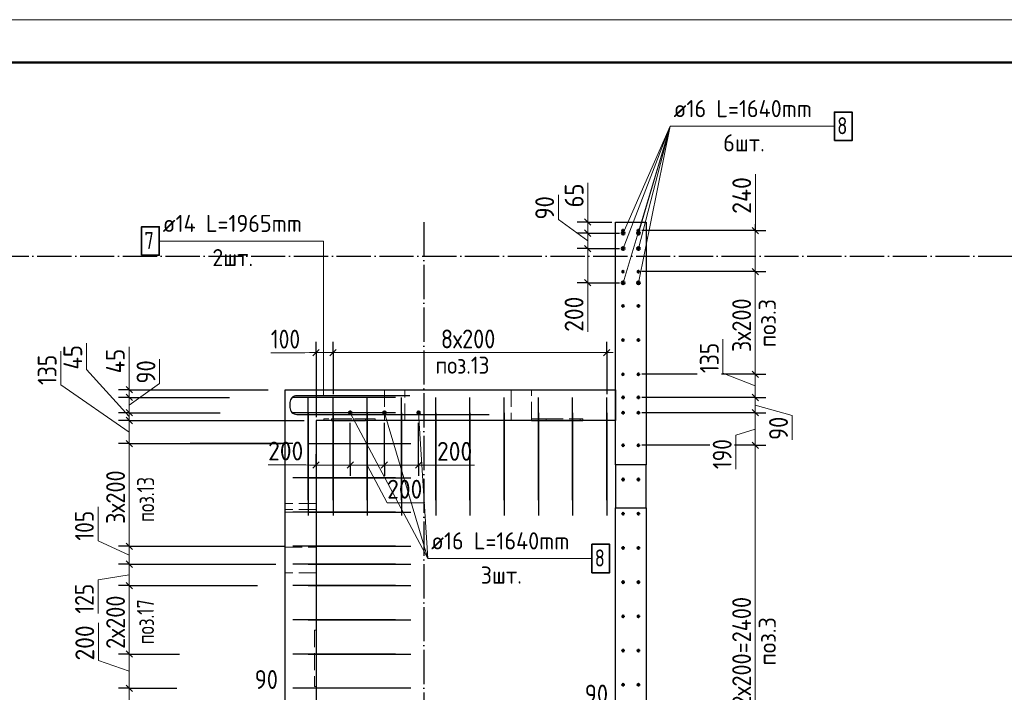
# Model space of a CAD drawing. Header units: millimetres. Extents: x -49773 to 2322955, y -3321 to 58485.
# Tile 382 of 580: x 1459343 to 1470855, y 31404 to 39268. Entities that reach past the tile are written whole.
import ezdxf

# ---------------------------------------------------------------- set-up
doc = ezdxf.new("R2010")
doc.units = ezdxf.units.MM
for name, pattern in [('______11', [500, 400, -50, 0, -50]), ('______2', [270, 200, -70]), ('______5', [1100, 800, -100, 100, -100])]:
    doc.linetypes.add(name, pattern=pattern)
for name, color, linetype, lineweight in [('Standard', 7, 'Continuous', 25), ('Арм.стержн. вертикальными 1', 22, 'Continuous', 35), ('Арм.стержн.горизонт. 2', 202, 'Continuous', 35), ('Размерная линия_ общее', 7, 'Continuous', 13), ('Стена_ общее', 7, 'Continuous', 35), ('Стена_ Сборный элемент', 7, 'Continuous', 35)]:
    doc.layers.add(name, color=color, linetype=linetype, lineweight=lineweight)
doc.layers.add('Арм.стержн. вертикальными 2', color=7, linetype='Continuous', lineweight=35, true_color=0x006e00)
doc.layers.add('Осевая линия_ общее', color=7, linetype='______5', lineweight=13, true_color=0xa0a0a0)
doc.styles.add('ISOCPEUR', font='txt')

msp = doc.modelspace()

# ---------------------------------------------------------------- linework, layer by layer
at = {"layer": 'Standard', "color": 7, "linetype": 'Continuous', "lineweight": 13, "transparency": 33554687}
msp.add_lwpolyline([(1450162.1, -2732.2), (1509562.1, -2732.2), (1509562.1, 39267.8), (1450162.1, 39267.8), (1450162.1, -2732.2)], close=True, dxfattribs=at)
at = {"layer": 'Standard', "color": 7, "linetype": 'Continuous', "lineweight": 50, "transparency": 33554687}
msp.add_lwpolyline([(1452162.1, 38767.8), (1509062.1, 38767.8), (1509062.1, -2232.2), (1452162.1, -2232.2), (1452162.1, 38767.8)], close=True, dxfattribs=at)
at = {"layer": 'Арм.стержн. вертикальными 1', "color": 4, "linetype": 'Continuous', "lineweight": 25, "transparency": 33554687}
for p, q in [((1463737.4, 34852.4), (1462537.4, 34852.4)), ((1462717.4, 33651.3), (1462717.4, 34851.3)), ((1463007.4, 33651.3), (1463007.4, 34851.3)), ((1463407.4, 33651.3), (1463407.4, 34851.3)), ((1463807.4, 33651.3), (1463807.4, 34851.3)), ((1464207.4, 33651.3), (1464207.4, 34851.3)), ((1464607.4, 33651.3), (1464607.4, 34851.3)), ((1465007.4, 33651.3), (1465007.4, 34851.3)), ((1465407.4, 33651.3), (1465407.4, 34851.3)), ((1465807.4, 33651.3), (1465807.4, 34851.3)), ((1466207.4, 33651.3), (1466207.4, 34851.3)), ((1463737.4, 34673.3), (1462537.4, 34673.3)), ((1462717.4, 34673.3), (1462717.4, 33473.3)), ((1463007.4, 34673.3), (1463007.4, 33473.3)), ((1463407.4, 34673.3), (1463407.4, 33473.3)), ((1463807.4, 34673.3), (1463807.4, 33473.3)), ((1464207.4, 34673.3), (1464207.4, 33473.3)), ((1464607.4, 34673.3), (1464607.4, 33473.3)), ((1465007.4, 34673.3), (1465007.4, 33473.3)), ((1465407.4, 34673.3), (1465407.4, 33473.3)), ((1465807.4, 34673.3), (1465807.4, 33473.3)), ((1466207.4, 34673.3), (1466207.4, 33473.3)), ((1462537.4, 34312.3), (1461337.4, 34312.3)), ((1462717.4, 34312.3), (1463917.4, 34312.3)), ((1463737.4, 33912.3), (1462537.4, 33912.3)), ((1462717.4, 33912.3), (1463917.4, 33912.3)), ((1463737.4, 33512.3), (1462537.4, 33512.3)), ((1462717.4, 33512.3), (1463917.4, 33512.3)), ((1463737.4, 33112.3), (1462537.4, 33112.3)), ((1462717.4, 33112.3), (1463917.4, 33112.3)), ((1463737.4, 32902.3), (1462537.4, 32902.3)), ((1462717.4, 32902.3), (1463917.4, 32902.3)), ((1463737.4, 32652.3), (1462537.4, 32652.3)), ((1462717.4, 32652.3), (1463917.4, 32652.3)), ((1463737.4, 32252.3), (1462537.4, 32252.3)), ((1462717.4, 32252.3), (1463917.4, 32252.3)), ((1463737.4, 31852.3), (1462537.4, 31852.3)), ((1462717.4, 31852.3), (1463917.4, 31852.3)), ((1463737.4, 31452.3), (1462537.4, 31452.3)), ((1463917.4, 31452.3), (1462877.4, 31452.3))]:
    msp.add_line(p, q, dxfattribs=at)
at = {"layer": 'Арм.стержн. вертикальными 1', "color": 4, "linetype": 'Continuous', "lineweight": 50, "transparency": 33554687}
for centre in [(1466397.4, 36802.3), (1466577.4, 36802.3), (1466397.4, 36322.3), (1466577.4, 36322.3), (1466397.4, 35922.3), (1466577.4, 35922.3), (1466397.4, 35522.3), (1466577.4, 35522.3), (1466397.4, 35122.3), (1466577.4, 35122.3), (1466398.4, 34851.3), (1466577.4, 34851.3), (1466398.4, 34672.3), (1466577.4, 34672.3), (1466398.4, 34292.3), (1466577.4, 34292.3), (1466398.4, 33892.3), (1466577.4, 33892.3), (1466398.4, 33492.3), (1466577.4, 33492.3), (1466398.4, 33092.3), (1466577.4, 33092.3), (1466398.4, 32692.3), (1466577.4, 32692.3), (1466398.4, 32292.3), (1466577.4, 32292.3), (1466398.4, 31892.3), (1466577.4, 31892.3), (1466398.4, 31492.3), (1466577.4, 31492.3)]:
    msp.add_circle(centre, 10, dxfattribs=at)
at = {"layer": 'Арм.стержн. вертикальными 2', "color": 7, "linetype": 'Continuous', "lineweight": 13, "transparency": 33554687}
for p, q in [((1466948.9, 38021.5), (1466397.4, 36772.3)), ((1466948.9, 38021.5), (1466397.4, 36592.3)), ((1466948.9, 38021.5), (1466397.4, 36192.3)), ((1466948.9, 38021.5), (1466577.4, 36192.3)), ((1466948.9, 38021.5), (1466577.4, 36772.3)), ((1466948.9, 38021.5), (1466577.4, 36592.3)), ((1466948.9, 38021.5), (1468868.9, 38021.5)), ((1464113.3, 32968.1), (1463207.4, 34673.3)), ((1464113.3, 32968.1), (1463607.4, 34673.3)), ((1464113.3, 32968.1), (1464007.4, 34673.3)), ((1464113.3, 32968.1), (1466033.3, 32968.1))]:
    msp.add_line(p, q, dxfattribs=at)
at = {"layer": 'Арм.стержн. вертикальными 2', "color": 7, "linetype": 'Continuous', "lineweight": 35, "transparency": 33554687}
for points in [[(1468868.9, 37854.9), (1469075.6, 37854.9), (1469075.6, 38188.2), (1468868.9, 38188.2), (1468868.9, 37854.9)], [(1466033.3, 32801.5), (1466240, 32801.5), (1466240, 33134.8), (1466033.3, 33134.8), (1466033.3, 32801.5)]]:
    msp.add_lwpolyline(points, dxfattribs=at)
at = {"layer": 'Арм.стержн. вертикальными 2', "color": 5, "linetype": 'Continuous', "lineweight": 50, "true_color": 0x1c1cff, "transparency": 33554687}
for centre in [(1466397.4, 36772.3), (1466577.4, 36772.3), (1466397.4, 36592.3), (1466577.4, 36592.3), (1466397.4, 36192.3), (1466577.4, 36192.3), (1463207.4, 34673.3), (1463607.4, 34673.3), (1464007.4, 34673.3)]:
    msp.add_circle(centre, 16, dxfattribs=at)
at = {"layer": 'Арм.стержн.горизонт. 2', "color": 7, "linetype": 'Continuous', "lineweight": 13, "transparency": 33554687}
for p, q in [((1460974.9, 36679.7), (1462894.9, 36679.7)), ((1462894.9, 36679.7), (1462894.9, 34872.3)), ((1462894.9, 36679.7), (1462894.9, 34872.3))]:
    msp.add_line(p, q, dxfattribs=at)
at = {"layer": 'Арм.стержн.горизонт. 2', "color": 7, "linetype": 'Continuous', "lineweight": 35, "transparency": 33554687}
msp.add_lwpolyline([(1460768.2, 36513.1), (1460974.9, 36513.1), (1460974.9, 36846.4), (1460768.2, 36846.4), (1460768.2, 36513.1)], dxfattribs=at)
at = {"layer": 'Арм.стержн.горизонт. 2', "color": 211, "linetype": 'Continuous', "lineweight": 25, "true_color": 0xff54ff, "transparency": 33554687}
msp.add_lwpolyline([(1463905.4, 34872.3), (1462581.8, 34872.3), (1462566.9, 34870.2), (1462551.6, 34865.2), (1462537.5, 34857.3), (1462526, 34847.7), (1462516.4, 34836.2), (1462508.5, 34822.1), (1462503.5, 34806.8), (1462501.4, 34792), (1462501.4, 34732.7), (1462503.5, 34717.8), (1462508.5, 34702.5), (1462516.4, 34688.4), (1462526, 34676.9), (1462537.5, 34667.3), (1462551.6, 34659.4), (1462566.9, 34654.4), (1462581.8, 34652.3), (1464833.4, 34652.3)], dxfattribs=at)
msp.add_lwpolyline([(1463905.4, 34872.3), (1462581.8, 34872.3), (1462566.9, 34870.2), (1462551.6, 34865.2), (1462537.5, 34857.3), (1462526, 34847.7), (1462516.4, 34836.2), (1462508.5, 34822.1), (1462503.5, 34806.8), (1462501.4, 34792), (1462501.4, 34732.7), (1462503.5, 34717.8), (1462508.5, 34702.5), (1462516.4, 34688.4), (1462526, 34676.9), (1462537.5, 34667.3), (1462551.6, 34659.4), (1462566.9, 34654.4), (1462581.8, 34652.3), (1464833.4, 34652.3)], dxfattribs=at)
at = {"layer": 'Осевая линия_ общее', "color": 253, "linetype": '______11', "lineweight": -3, "true_color": 0xa0a0a0, "transparency": 33554687}
for p, q in [((1464067.4, 36902.3), (1464067.4, 23208.5)), ((1456047.4, 36502.3), (1474810.4, 36502.3))]:
    msp.add_line(p, q, dxfattribs=at)
at = {"layer": 'Размерная линия_ общее', "color": 7, "linetype": 'Continuous', "lineweight": 13, "transparency": 33554687}
for p, q in [((1467945.4, 36998.2), (1467945.4, 37460.2)), ((1465986, 37073.8), (1465986, 37359.8)), ((1465641.5, 36932.4), (1465641.5, 37218.4)), ((1465985.1, 36837.3), (1465986, 37073.8)), ((1465985.1, 36902.3), (1465985.1, 36977.3)), ((1467943.8, 36562.3), (1467945.4, 36998.2)), ((1465985.1, 36682.3), (1465641.5, 36932.4)), ((1465985.1, 36772.3), (1465985.1, 36902.3)), ((1467943.8, 36802.3), (1467943.8, 36877.3)), ((1465985.1, 36592.3), (1465985.1, 36772.3)), ((1467943.8, 36322.3), (1467943.8, 36802.3)), ((1465985.1, 36192.3), (1465985.1, 36592.3)), ((1465985.1, 36392.3), (1465984.8, 36059)), ((1467943.8, 35122.3), (1467943.8, 36322.3)), ((1465985.1, 36192.3), (1465985.1, 36117.3)), ((1465984.8, 36059), (1465984.8, 35619)), ((1460123.6, 35177.8), (1460123.6, 35485.8)), ((1467566, 35136.9), (1467566, 35532.9)), ((1459823.6, 34997.3), (1459823.6, 35393.3)), ((1460621.8, 35133.6), (1460621.8, 35441.6)), ((1462675.6, 35373.4), (1462279.6, 35373.4)), ((1462907.4, 35375.7), (1462675.6, 35373.4)), ((1462807.4, 35375.7), (1462732.4, 35375.7)), ((1462807.4, 35375.7), (1463007.4, 35375.7)), ((1463007.4, 35375.7), (1466207.4, 35375.7)), ((1466207.4, 35375.7), (1466282.4, 35375.7)), ((1460979.2, 35014.1), (1460979.2, 35300.1)), ((1460623.6, 34627.8), (1460123.6, 35177.8)), ((1460623.6, 34897.4), (1460621.8, 35133.6)), ((1467943.8, 34986.8), (1467566, 35136.9)), ((1467943.8, 34851.3), (1467943.8, 35122.3)), ((1460623.6, 34942.3), (1460623.6, 35017.3)), ((1460623.6, 34762.9), (1460979.2, 35014.1)), ((1460623.6, 34447.3), (1459823.6, 34997.3)), ((1460623.6, 34852.4), (1460623.6, 34942.3)), ((1460623.6, 34673.3), (1460623.6, 34852.4)), ((1467943.8, 34672.2), (1467943.8, 34851.3)), ((1460623.6, 34582.3), (1460623.6, 34673.3)), ((1467943.8, 34761.7), (1468375.3, 34640.2)), ((1467943.8, 34292.3), (1467943.8, 34672.2)), ((1460623.6, 34312.3), (1460623.6, 34582.3)), ((1468375.3, 34640.2), (1468375.3, 34354.3)), ((1467943.8, 34482.2), (1467716.6, 34409.6)), ((1460623.6, 33112.3), (1460623.6, 34312.3)), ((1467716.6, 34409.6), (1467716.6, 34013.6)), ((1467943.8, 29492.3), (1467943.8, 34292.3)), ((1462687.5, 34064.8), (1462247.5, 34064.8)), ((1463007.4, 34061.7), (1462687.5, 34064.8)), ((1462807.4, 34061.7), (1462732.4, 34061.7)), ((1462807.4, 34061.7), (1463207.4, 34061.7)), ((1463207.4, 34061.7), (1463607.4, 34061.7)), ((1463407.4, 34061.7), (1463639.5, 33619.2)), ((1463607.4, 34061.7), (1464007.4, 34061.7)), ((1463807.4, 34061.7), (1464222.5, 34061.5)), ((1464007.4, 34061.7), (1464082.4, 34061.7)), ((1464222.5, 34061.5), (1464662.5, 34061.5)), ((1463639.5, 33619.2), (1464079.6, 33619.2)), ((1460259.4, 33177), (1460259.4, 33573)), ((1460623.6, 33007.3), (1460259.4, 33177)), ((1460623.6, 32902.3), (1460623.6, 33112.3)), ((1460623.6, 32652.3), (1460623.6, 32902.3)), ((1460623.6, 32777.2), (1460259.3, 32720.3)), ((1460259.3, 32720.3), (1460259.3, 32324.3)), ((1460623.6, 31852.3), (1460623.6, 32652.3)), ((1460263.7, 31776), (1460263.7, 32216)), ((1460623.6, 31652.3), (1460263.7, 31776)), ((1460623.6, 31452.3), (1460623.6, 31852.3)), ((1460623.6, 30252.3), (1460623.6, 31452.3))]:
    msp.add_line(p, q, dxfattribs=at)
at = {"layer": 'Размерная линия_ общее', "color": 253, "linetype": 'Continuous', "lineweight": -3, "true_color": 0xa0a0a0, "transparency": 33554687}
for p, q in [((1465985.1, 36902.3), (1465860.1, 36902.3)), ((1465985.1, 36902.3), (1466110.1, 36902.3)), ((1465985.1, 36902.3), (1466267.4, 36902.3)), ((1465985.1, 36772.3), (1465860.1, 36772.3)), ((1465985.1, 36772.3), (1466110.1, 36772.3)), ((1465985.1, 36772.3), (1466357.4, 36772.3)), ((1467943.8, 36802.3), (1467818.8, 36802.3)), ((1467943.8, 36802.3), (1468068.8, 36802.3)), ((1465985.1, 36592.3), (1465860.1, 36592.3)), ((1465985.1, 36592.3), (1466110.1, 36592.3)), ((1465985.1, 36592.3), (1466357.4, 36592.3)), ((1467943.8, 36322.3), (1467818.8, 36322.3)), ((1467943.8, 36322.3), (1468068.8, 36322.3)), ((1465985.1, 36192.3), (1465860.1, 36192.3)), ((1465985.1, 36192.3), (1466110.1, 36192.3)), ((1465985.1, 36192.3), (1466357.4, 36192.3)), ((1462807.4, 35375.7), (1462807.4, 35500.7)), ((1463007.4, 35375.7), (1463007.4, 35500.7)), ((1466207.4, 35375.7), (1466207.4, 35500.7)), ((1462807.4, 35375.7), (1462807.4, 35250.7)), ((1462807.4, 35375.7), (1462807.4, 34622.4)), ((1463007.4, 35375.7), (1463007.4, 35250.7)), ((1463007.4, 35375.7), (1463007.4, 34891.4)), ((1466207.4, 35375.7), (1466207.4, 35250.7)), ((1466207.4, 35375.7), (1466207.4, 34891.4)), ((1467263, 35122.3), (1466617.4, 35122.3)), ((1467943.8, 35122.3), (1467818.8, 35122.3)), ((1467943.8, 35122.3), (1468068.8, 35122.3)), ((1460623.6, 34942.3), (1460498.6, 34942.3)), ((1460623.6, 34942.3), (1460748.6, 34942.3)), ((1460623.6, 34852.4), (1460498.6, 34852.4)), ((1460623.6, 34852.4), (1460748.6, 34852.4)), ((1467943.8, 34851.3), (1467818.8, 34851.3)), ((1467943.8, 34851.3), (1468068.8, 34851.3)), ((1460623.6, 34673.3), (1460498.6, 34673.3)), ((1460623.6, 34673.3), (1460748.6, 34673.3)), ((1467943.8, 34672.2), (1467818.8, 34672.2)), ((1467943.8, 34672.2), (1468068.8, 34672.2)), ((1460623.6, 34582.3), (1460498.6, 34582.3)), ((1460623.6, 34582.3), (1460748.6, 34582.3)), ((1460623.6, 34312.3), (1460498.6, 34312.3)), ((1460623.6, 34312.3), (1460748.6, 34312.3)), ((1467413.6, 34292.3), (1466617.4, 34292.3)), ((1467943.8, 34292.3), (1467818.8, 34292.3)), ((1467943.8, 34292.3), (1468068.8, 34292.3)), ((1462807.4, 34061.7), (1462807.4, 34186.7)), ((1463207.4, 34061.7), (1463207.4, 34186.7)), ((1463607.4, 34061.7), (1463607.4, 34186.7)), ((1464007.4, 34061.7), (1464007.4, 34186.7)), ((1462807.4, 34061.7), (1462807.4, 33936.7)), ((1463207.4, 34061.7), (1463207.4, 33936.7)), ((1463607.4, 34061.7), (1463607.4, 33936.7)), ((1464007.4, 34061.7), (1464007.4, 33936.7)), ((1460623.6, 33112.3), (1460498.6, 33112.3)), ((1460623.6, 33112.3), (1460748.6, 33112.3)), ((1460623.6, 32902.3), (1460498.6, 32902.3)), ((1460623.6, 32902.3), (1460748.6, 32902.3)), ((1460623.6, 32652.3), (1460498.6, 32652.3)), ((1460623.6, 32652.3), (1460748.6, 32652.3)), ((1460623.6, 31852.3), (1460498.6, 31852.3)), ((1460623.6, 31852.3), (1460748.6, 31852.3)), ((1460623.6, 31452.3), (1460498.6, 31452.3)), ((1460623.6, 31452.3), (1460748.6, 31452.3))]:
    msp.add_line(p, q, dxfattribs=at)
at = {"layer": 'Размерная линия_ общее', "color": 7, "linetype": 'Continuous', "lineweight": 25, "transparency": 33554687}
for p, q in [((1466022.6, 36864.8), (1465947.6, 36939.8)), ((1466022.6, 36734.8), (1465947.6, 36809.8)), ((1467981.3, 36764.8), (1467906.3, 36839.8)), ((1466022.6, 36554.8), (1465947.6, 36629.8)), ((1467981.3, 36284.8), (1467906.3, 36359.8)), ((1466022.6, 36154.8), (1465947.6, 36229.8)), ((1462769.9, 35338.2), (1462844.9, 35413.2)), ((1462969.9, 35338.2), (1463044.9, 35413.2)), ((1466169.9, 35338.2), (1466244.9, 35413.2)), ((1467981.3, 35084.8), (1467906.3, 35159.8)), ((1460661.1, 34904.8), (1460586.1, 34979.8)), ((1460661.1, 34814.9), (1460586.1, 34889.9)), ((1467981.3, 34813.8), (1467906.3, 34888.8)), ((1460661.1, 34635.8), (1460586.1, 34710.8)), ((1467981.3, 34634.7), (1467906.3, 34709.7)), ((1460661.1, 34544.8), (1460586.1, 34619.8)), ((1460661.1, 34274.8), (1460586.1, 34349.8)), ((1467981.3, 34254.8), (1467906.3, 34329.8)), ((1462769.9, 34024.2), (1462844.9, 34099.2)), ((1463169.9, 34024.2), (1463244.9, 34099.2)), ((1463569.9, 34024.2), (1463644.9, 34099.2)), ((1463969.9, 34024.2), (1464044.9, 34099.2)), ((1460661.1, 33074.8), (1460586.1, 33149.8)), ((1460661.1, 32864.8), (1460586.1, 32939.8)), ((1460661.1, 32614.8), (1460586.1, 32689.8)), ((1460661.1, 31814.8), (1460586.1, 31889.8)), ((1460661.1, 31414.8), (1460586.1, 31489.8))]:
    msp.add_line(p, q, dxfattribs=at)
at = {"layer": 'Размерная линия_ общее', "color": 253, "linetype": 'Continuous', "lineweight": -3, "true_color": 0xa0a0a0, "transparency": 33554687}
for points in [[(1467943.8, 36802.3), (1467928.4, 36802.3), (1467928.4, 36802.3), (1466617.4, 36802.3)], [(1467943.8, 36322.3), (1467928.3, 36322.3), (1467928.3, 36322.3), (1466617.4, 36322.3)], [(1467943.8, 35122.3), (1467928.2, 35122.3), (1467928.2, 35122.3), (1467926.9, 35122.3), (1467926.9, 35122.3), (1467549, 35122.3)], [(1460623.6, 34942.3), (1460960.8, 34942.3), (1460960.8, 34942.3), (1462247.4, 34942.3)], [(1460623.6, 34852.4), (1460957.5, 34852.4), (1460957.5, 34852.4), (1461797.5, 34852.4)], [(1467943.8, 34851.3), (1467928.1, 34851.3), (1467928.1, 34851.3), (1467926.9, 34851.3), (1467926.9, 34851.3), (1467558.6, 34851.3), (1467558.6, 34851.3), (1466617.4, 34851.3)], [(1460623.6, 34673.3), (1460951.1, 34673.3), (1460951.1, 34673.3), (1461687.2, 34673.3)], [(1467943.8, 34672.2), (1467928.1, 34672.2), (1467928.1, 34672.2), (1467926.9, 34672.2), (1467926.9, 34672.2), (1467565.5, 34672.2), (1467565.5, 34672.2), (1466617.4, 34672.2)], [(1460623.6, 34582.3), (1460947.8, 34582.3), (1460947.8, 34582.3), (1462670.1, 34582.3)], [(1463207.4, 34061.7), (1463207.4, 34080.1), (1463207.4, 34080.1), (1463207.4, 34459.4), (1463207.4, 34459.4), (1463207.4, 34553.2)], [(1463607.4, 34061.7), (1463607.4, 34079.5), (1463607.4, 34079.5), (1463607.4, 34553.2)], [(1464007.4, 34061.7), (1464007.4, 34078.8), (1464007.4, 34078.8), (1464007.4, 34553.2)], [(1460623.6, 34312.3), (1460938, 34312.3), (1460938, 34312.3), (1462401.1, 34312.3)], [(1467943.8, 34292.3), (1467928.1, 34292.3), (1467928.1, 34292.3), (1467926.9, 34292.3), (1467926.9, 34292.3), (1467699.6, 34292.3)], [(1462807.4, 34061.7), (1462807.4, 33892), (1462807.4, 33892), (1462807.4, 33439.5)], [(1460623.6, 33112.3), (1460894.6, 33112.3), (1460894.6, 33112.3), (1462433.6, 33112.3)], [(1460623.6, 32902.3), (1460887, 32902.3), (1460887, 32902.3), (1462337.4, 32902.3)], [(1460623.6, 32652.3), (1460878, 32652.3), (1460878, 32652.3), (1462124.5, 32652.3)], [(1460623.6, 31852.3), (1460849, 31852.3), (1460849, 31852.3), (1461213.2, 31852.3)], [(1460623.6, 31452.3), (1460834.5, 31452.3), (1460834.5, 31452.3), (1461179.3, 31452.3)]]:
    msp.add_lwpolyline(points, dxfattribs=at)
at = {"layer": 'Стена_ общее', "color": 7, "linetype": 'Continuous', "lineweight": 25, "transparency": 33554687}
for p, q in [((1466307.4, 34942.3), (1466307.4, 36902.3)), ((1466307.4, 36902.3), (1466667.4, 36902.3)), ((1466667.4, 36902.3), (1466667.4, 34062.3)), ((1462447.4, 28902.3), (1462447.4, 34942.3)), ((1462447.4, 34942.3), (1462807.4, 34942.3)), ((1462807.4, 34942.3), (1466307.4, 34942.3)), ((1466307.4, 34582.3), (1466307.4, 34942.3)), ((1466307.4, 34942.3), (1466307.4, 34582.3)), ((1462807.4, 34582.3), (1462807.4, 29262.3)), ((1466307.4, 34582.3), (1462807.4, 34582.3)), ((1466307.4, 34062.3), (1466307.4, 34582.3)), ((1466307.4, 34062.3), (1466307.4, 33562.3)), ((1466667.4, 34062.3), (1466307.4, 34062.3)), ((1466667.4, 33562.3), (1466667.4, 34062.3)), ((1466307.4, 29262.3), (1466307.4, 33562.3)), ((1466307.4, 33562.3), (1466667.4, 33562.3)), ((1466667.4, 33562.3), (1466667.4, 25702.3))]:
    msp.add_line(p, q, dxfattribs=at)
at = {"layer": 'Стена_ общее', "color": 253, "linetype": '______2', "lineweight": 18, "true_color": 0xababab, "transparency": 33554687}
for p, q in [((1463607.4, 34942.3), (1463607.4, 34582.3)), ((1463847.4, 34582.3), (1463847.4, 34942.3)), ((1465087.4, 34942.3), (1465087.4, 34582.3)), ((1465327.4, 34600.3), (1465327.4, 34942.3)), ((1462807.4, 33612.3), (1462447.4, 33612.3)), ((1462807.4, 33542.3), (1462447.4, 33542.3)), ((1462447.4, 33512.3), (1462807.4, 33512.3)), ((1462447.4, 33102.3), (1462807.4, 33102.3)), ((1462807.4, 32802.3), (1462447.4, 32802.3))]:
    msp.add_line(p, q, dxfattribs=at)
at = {"layer": 'Стена_ Сборный элемент', "color": 253, "linetype": '______2', "lineweight": 18, "true_color": 0xababab, "transparency": 33554687}
for p, q in [((1462897.4, 34582.3), (1462897.4, 34602.3)), ((1463497.4, 34602.3), (1462897.4, 34602.3)), ((1462987.4, 34582.3), (1462987.4, 34600.3)), ((1462987.4, 34600.3), (1463387.4, 34600.3)), ((1463387.4, 34582.3), (1463387.4, 34600.3)), ((1463497.4, 34582.3), (1463497.4, 34602.3)), ((1465327.4, 34582.3), (1465327.4, 34600.3)), ((1465327.4, 34600.3), (1465497.4, 34600.3)), ((1465497.4, 34582.3), (1465497.4, 34600.3)), ((1465497.4, 34600.3), (1465897.4, 34600.3)), ((1465897.4, 34582.3), (1465897.4, 34600.3)), ((1465897.4, 34600.3), (1465927.4, 34600.3)), ((1465927.4, 34582.3), (1465927.4, 34600.3)), ((1462789.4, 32132.3), (1462789.4, 31472.3)), ((1462807.4, 32132.3), (1462789.4, 32132.3)), ((1462807.4, 31472.3), (1462789.4, 31472.3))]:
    msp.add_line(p, q, dxfattribs=at)
at = {"layer": 'Стена_ Сборный элемент', "color": 7, "linetype": 'Continuous', "lineweight": 25, "transparency": 33554687}
for p, q in [((1462987.4, 34580.3), (1462987.4, 34582.3)), ((1462987.4, 34580.3), (1463387.4, 34580.3)), ((1463387.4, 34580.3), (1463387.4, 34582.3)), ((1465327.4, 34580.3), (1465327.4, 34582.3)), ((1465327.4, 34580.3), (1465497.4, 34580.3)), ((1465497.4, 34580.3), (1465497.4, 34582.3)), ((1465497.4, 34580.3), (1465897.4, 34580.3)), ((1465897.4, 34580.3), (1465897.4, 34582.3)), ((1465897.4, 34580.3), (1465927.4, 34580.3)), ((1465927.4, 34580.3), (1465927.4, 34582.3)), ((1462809.4, 32132.3), (1462807.4, 32132.3)), ((1462809.4, 32132.3), (1462809.4, 31472.3)), ((1462809.4, 31472.3), (1462807.4, 31472.3))]:
    msp.add_line(p, q, dxfattribs=at)

# ---------------------------------------------------------------- texts
at = {"layer": 'Standard', "color": 7, "linetype": 'Continuous', "lineweight": 18, "transparency": 33554687, "char_height": 200, "attachment_point": 7, "rotation": 90, "style": 'ISOCPEUR'}
for s, insert, width in [('\\W0.94;поз.3', (1468183.8, 35437.7), 703.231), ('\\W0.75;поз.13', (1460915.3, 33395.9), 666.048), ('\\W0.75;поз.17', (1460913.6, 31965.7), 666.055), ('\\W0.94;поз.3', (1468183.8, 31717.7), 703.231)]:
    msp.add_mtext(s, dxfattribs=dict(at, insert=insert, width=width))
at = {"layer": 'Standard', "color": 7, "linetype": 'Continuous', "lineweight": 18, "transparency": 33554687, "insert": (1464203.4, 35129.1), "char_height": 200, "width": 799.266, "attachment_point": 7, "style": 'ISOCPEUR'}
msp.add_mtext('\\W0.90;поз.13', dxfattribs=at)
at = {"layer": 'Арм.стержн. вертикальными 2', "color": 7, "linetype": 'Continuous', "lineweight": 25, "transparency": 33554687, "char_height": 200, "attachment_point": 7, "style": 'ISOCPEUR'}
for s, insert, width in [('\\W0.94;ø16 L=1640mm ', (1466988.9, 38128.2), 1933.174), ('\\W0.78;8', (1468902.2, 37928.2), 217.611), ('\\W0.94;6шт. ', (1467568.9, 37728.2), 774.193), ('\\W0.94;ø16 L=1640mm ', (1464153.3, 33074.8), 1933.181), ('\\W0.78;8', (1466066.6, 32874.8), 217.62), ('\\W0.94;3шт. ', (1464733.3, 32674.8), 774.2)]:
    msp.add_mtext(s, dxfattribs=dict(at, insert=insert, width=width))
at = {"layer": 'Арм.стержн.горизонт. 2', "color": 7, "linetype": 'Continuous', "lineweight": 25, "transparency": 33554687, "char_height": 200, "attachment_point": 7, "style": 'ISOCPEUR'}
for s, insert, width in [('\\W0.94;ø14 L=1965mm ', (1461014.9, 36786.4), 1933.174), ('\\W0.78;7', (1460801.5, 36586.4), 217.601), ('\\W0.94;2шт. ', (1461594.9, 36386.4), 774.193)]:
    msp.add_mtext(s, dxfattribs=dict(at, insert=insert, width=width))
at = {"layer": 'Размерная линия_ общее', "color": 7, "linetype": 'Continuous', "lineweight": 25, "transparency": 33554687, "char_height": 220, "attachment_point": 7, "rotation": 90, "style": 'ISOCPEUR'}
for s, insert, width in [('\\W0.92;240', (1467895.4, 36998.2), 584.438), ('\\W0.87;65', (1465936, 37073.8), 403.932), ('\\W0.87;90', (1465591.5, 36932.4), 403.94), ('\\W0.91;200', (1465934.8, 35619), 561.981), ('\\W0.86;3х200', (1467893.9, 35382.3), 793.971), ('\\W0.83;135', (1467516, 35136.9), 508.571), ('\\W0.83;135', (1459773.6, 34997.3), 508.571), ('\\W0.88;45', (1460073.6, 35177.8), 426.797), ('\\W0.88;45', (1460571.8, 35133.6), 426.797), ('\\W0.87;90', (1460929.2, 35014.1), 403.94), ('\\W0.87;90', (1468325.3, 34354.3), 403.932), ('\\W0.83;190', (1467666.6, 34013.6), 508.571), ('\\W0.86;3х200', (1460573.6, 33372.2), 793.971), ('\\W0.83;105', (1460209.4, 33177), 508.571), ('\\W0.83;125', (1460209.3, 32324.3), 508.571), ('\\W0.86;2х200', (1460573.6, 31912.3), 793.971), ('\\W0.86;12х200=2400', (1467893.9, 31142.3), 1613.853), ('\\W0.91;200', (1460213.7, 31776), 561.981)]:
    msp.add_mtext(s, dxfattribs=dict(at, insert=insert, width=width))
at = {"layer": 'Размерная линия_ общее', "color": 7, "linetype": 'Continuous', "lineweight": 25, "transparency": 33554687, "char_height": 220, "attachment_point": 7, "style": 'ISOCPEUR'}
for s, insert, width in [('\\W0.83;100', (1462279.6, 35423.4), 508.571), ('\\W0.86;8х200', (1464267.4, 35425.7), 793.957), ('\\W0.91;200', (1462247.5, 34114.8), 561.988), ('\\W0.91;200', (1464222.5, 34111.5), 561.981), ('\\W0.91;200', (1463639.5, 33669.2), 561.981), ('\\W0.87;90', (1462090.4, 31444.2), 403.932), ('\\W0.87;90', (1465950.4, 31273.9), 403.932)]:
    msp.add_mtext(s, dxfattribs=dict(at, insert=insert, width=width))

doc.saveas('drawing.dxf')
